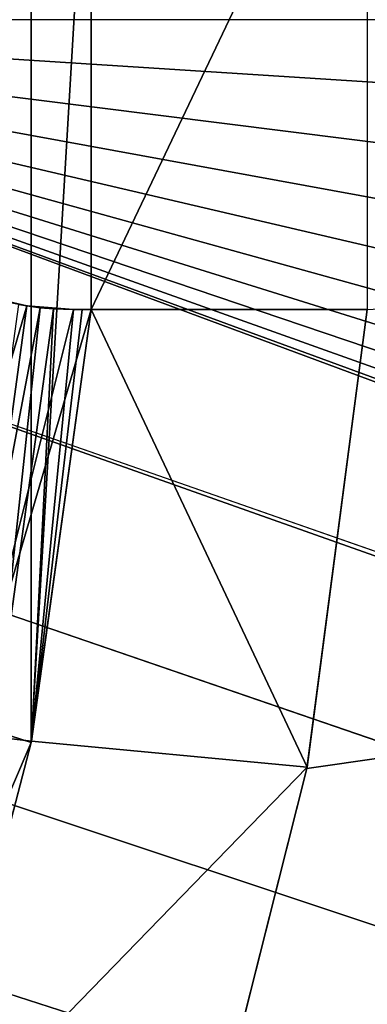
# Model space of a CAD drawing. Header units: millimetres. Extents: x -147 to 148, y -145 to 204.
# Tile 290 of 571: x 25.03 to 27.43, y -6.79 to 0. Entities that reach past the tile are written whole.
import ezdxf

# ---------------------------------------------------------------- set-up
doc = ezdxf.new("R2010")
doc.units = ezdxf.units.MM
doc.header["$LTSCALE"] = 26.699852
for name, color, linetype in [('1896', 7, 'CONTINUOUS'), ('1905', 7, 'CONTINUOUS'), ('1912', 7, 'CONTINUOUS'), ('1913', 7, 'CONTINUOUS'), ('1918', 7, 'CONTINUOUS'), ('1921', 7, 'CONTINUOUS'), ('1924', 7, 'CONTINUOUS'), ('1925', 7, 'CONTINUOUS')]:
    doc.layers.add(name, color=color, linetype=linetype)

msp = doc.modelspace()

# ---------------------------------------------------------------- linework, layer by layer
at = {"layer": '1896', "color": 7, "linetype": 'CONTINUOUS', "true_color": 0xd8d8d8}
for points in [[(20.75, 0, 26.9), (20.7086, -1.3008, 26.9), (81.4515, -22.5327, 26.9), (20.75, 0, 26.9)], [(65.9, 0, 26.9), (20.75, 0, 26.9), (66.0767, -2.9065, 26.9), (65.9, 0, 26.9)], [(66.0767, -2.9065, 26.9), (20.75, 0, 26.9), (66.6, -5.7646, 26.9), (66.0767, -2.9065, 26.9)], [(66.6, -5.7646, 26.9), (20.75, 0, 26.9), (67.4673, -8.5485, 26.9), (66.6, -5.7646, 26.9)], [(67.4673, -8.5485, 26.9), (20.75, 0, 26.9), (68.661, -11.1989, 26.9), (67.4673, -8.5485, 26.9)], [(68.661, -11.1989, 26.9), (20.75, 0, 26.9), (70.1651, -13.6888, 26.9), (68.661, -11.1989, 26.9)], [(70.1651, -13.6888, 26.9), (20.75, 0, 26.9), (71.963, -15.9827, 26.9), (70.1651, -13.6888, 26.9)], [(71.963, -15.9827, 26.9), (20.75, 0, 26.9), (74.0173, -18.037, 26.9), (71.963, -15.9827, 26.9)], [(74.0173, -18.037, 26.9), (20.75, 0, 26.9), (76.3112, -19.8349, 26.9), (74.0173, -18.037, 26.9)], [(76.3112, -19.8349, 26.9), (20.75, 0, 26.9), (78.8011, -21.339, 26.9), (76.3112, -19.8349, 26.9)], [(78.8011, -21.339, 26.9), (20.75, 0, 26.9), (81.4515, -22.5327, 26.9), (78.8011, -21.339, 26.9)], [(20.7086, -1.3008, 26.9), (20.5856, -2.6023, 26.9), (145.5, -45.5, 26.9), (20.7086, -1.3008, 26.9)], [(81.4515, -22.5327, 26.9), (20.7086, -1.3008, 26.9), (145.5, -45.5, 26.9), (81.4515, -22.5327, 26.9)], [(20.5856, -2.6023, 26.9), (20.3823, -3.8891, 26.9), (145.5, -45.5, 26.9), (20.5856, -2.6023, 26.9)], [(20.3823, -3.8891, 26.9), (20.0982, -5.1579, 26.9), (145.5, -45.5, 26.9), (20.3823, -3.8891, 26.9)], [(20.0982, -5.1579, 26.9), (19.7334, -6.4131, 26.9), (145.5, -45.5, 26.9), (20.0982, -5.1579, 26.9)], [(19.7334, -6.4131, 26.9), (19.2922, -7.6401, 26.9), (145.5, -45.5, 26.9), (19.7334, -6.4131, 26.9)]]:
    msp.add_3dface(points, dxfattribs=at)
at = {"layer": '1905', "color": 7, "linetype": 'CONTINUOUS', "true_color": 0xd8d8d8}
for points in [[(24.3537, 7.8885, 25.9), (25.1094, 4.9872, 25.9), (24.3537, -7.8885, 25.9), (24.3537, 7.8885, 25.9)], [(24.3537, -7.8885, 25.9), (25.1094, 4.9872, 25.9), (25.1094, -4.9872, 25.9), (24.3537, -7.8885, 25.9)], [(25.1094, 4.9872, 25.9), (25.5218, 2, 25.9), (25.1094, -4.9872, 25.9), (25.1094, 4.9872, 25.9)], [(25.1094, -4.9872, 25.9), (25.5218, 2, 25.9), (25.5218, -2, 25.9), (25.1094, -4.9872, 25.9)], [(27.4272, 2, 25.9), (27.4272, -2, 25.9), (25.5218, -2, 25.9), (27.4272, 2, 25.9)], [(25.5218, 2, 25.9), (27.4272, 2, 25.9), (25.5218, -2, 25.9), (25.5218, 2, 25.9)], [(12.1048, -24.6916, 25.9), (14.8736, -23.1303, 25.9), (63, 0, 25.9), (12.1048, -24.6916, 25.9)], [(63.1841, -3.1434, 25.9), (12.1048, -24.6916, 25.9), (63, 0, 25.9), (63.1841, -3.1434, 25.9)], [(14.8736, -23.1303, 25.9), (17.4512, -21.2528, 25.9), (63, 0, 25.9), (14.8736, -23.1303, 25.9)], [(17.4512, -21.2528, 25.9), (19.7863, -19.0974, 25.9), (63, 0, 25.9), (17.4512, -21.2528, 25.9)], [(19.7863, -19.0974, 25.9), (21.8625, -16.6818, 25.9), (63, 0, 25.9), (19.7863, -19.0974, 25.9)], [(21.8625, -16.6818, 25.9), (23.6432, -14.0429, 25.9), (63, 0, 25.9), (21.8625, -16.6818, 25.9)], [(23.6432, -14.0429, 25.9), (25.1061, -11.2212, 25.9), (63, 0, 25.9), (23.6432, -14.0429, 25.9)], [(25.1061, -11.2212, 25.9), (26.2363, -8.2392, 25.9), (63, 0, 25.9), (25.1061, -11.2212, 25.9)], [(26.2363, -8.2392, 25.9), (27.0098, -5.1661, 25.9), (63, 0, 25.9), (26.2363, -8.2392, 25.9)], [(27.0098, -5.1661, 25.9), (27.4272, -2, 25.9), (63, 0, 25.9), (27.0098, -5.1661, 25.9)], [(63.7276, -6.224, 25.9), (12.1048, -24.6916, 25.9), (63.1841, -3.1434, 25.9), (63.7276, -6.224, 25.9)], [(9.171, -25.9257, 25.9), (12.1048, -24.6916, 25.9), (63.7276, -6.224, 25.9), (9.171, -25.9257, 25.9)], [(64.6292, -9.2366, 25.9), (9.171, -25.9257, 25.9), (63.7276, -6.224, 25.9), (64.6292, -9.2366, 25.9)]]:
    msp.add_3dface(points, dxfattribs=at)
at = {"layer": '1912', "color": 7, "linetype": 'CONTINUOUS', "true_color": 0xd8d8d8}
for points in [[(27.4272, -2, 25.9), (27.0098, -5.1661, 25.9), (27.4272, -2, 24.9), (27.4272, -2, 25.9)], [(27.4272, -2, 24.9), (27.0098, -5.1661, 25.9), (27.0122, -5.1563, 24.9), (27.4272, -2, 24.9)], [(27.0122, -5.1563, 24.9), (27.0098, -5.1661, 25.9), (26.236, -8.2411, 24.9), (27.0122, -5.1563, 24.9)], [(27.0098, -5.1661, 25.9), (26.2363, -8.2392, 25.9), (26.236, -8.2411, 24.9), (27.0098, -5.1661, 25.9)]]:
    msp.add_3dface(points, dxfattribs=at)
at = {"layer": '1913', "color": 7, "linetype": 'CONTINUOUS', "true_color": 0xd8d8d8}
for points in [[(25.5218, -2, 24.9), (27.0122, -5.1563, 24.9), (25.1117, -4.977, 24.9), (25.5218, -2, 24.9)], [(27.4272, -2, 24.9), (27.0122, -5.1563, 24.9), (25.5218, -2, 24.9), (27.4272, -2, 24.9)], [(25.1117, -4.977, 24.9), (27.0122, -5.1563, 24.9), (24.3524, -7.8933, 24.9), (25.1117, -4.977, 24.9)], [(27.0122, -5.1563, 24.9), (26.236, -8.2411, 24.9), (24.3524, -7.8933, 24.9), (27.0122, -5.1563, 24.9)]]:
    msp.add_3dface(points, dxfattribs=at)
at = {"layer": '1918', "color": 7, "linetype": 'CONTINUOUS', "true_color": 0xd8d8d8}
for points in [[(25.0235, -1.9642, 24.7663), (25.1714, -1.9869, 24.8366), (24.6197, -4.8902, 24.7664), (25.0235, -1.9642, 24.7663)], [(25.1714, -1.9869, 24.8366), (24.8545, -4.9477, 24.8662), (24.6197, -4.8902, 24.7664), (25.1714, -1.9869, 24.8366)], [(25.2633, -1.9953, 24.8661), (24.8545, -4.9477, 24.8662), (25.1714, -1.9869, 24.8366), (25.2633, -1.9953, 24.8661)], [(25.2633, -1.9953, 24.8661), (25.1117, -4.977, 24.9), (24.8545, -4.9477, 24.8662), (25.2633, -1.9953, 24.8661)], [(25.4, -2, 24.8926), (25.1117, -4.977, 24.9), (25.2633, -1.9953, 24.8661), (25.4, -2, 24.8926)], [(25.5218, -2, 24.9), (25.1117, -4.977, 24.9), (25.4608, -2, 24.8982), (25.5218, -2, 24.9)], [(25.4608, -2, 24.8982), (25.1117, -4.977, 24.9), (25.4, -2, 24.8926), (25.4608, -2, 24.8982)], [(25.1117, -4.977, 24.9), (24.3524, -7.8933, 24.9), (24.8545, -4.9477, 24.8662), (25.1117, -4.977, 24.9)]]:
    msp.add_3dface(points, dxfattribs=at)
at = {"layer": '1921', "color": 7, "linetype": 'CONTINUOUS', "true_color": 0xd8d8d8}
for points in [[(24.2851, -4.6899, 25.7027), (25.0802, -1.9743, 25.8506), (24.8284, -1.9166, 25.7741), (24.2851, -4.6899, 25.7027)], [(24.6849, -4.8514, 25.8504), (25.0802, -1.9743, 25.8506), (24.2851, -4.6899, 25.7027), (24.6849, -4.8514, 25.8504)], [(25.0802, -1.9743, 25.8506), (24.6849, -4.8514, 25.8504), (25.4, -2, 25.8963), (25.0802, -1.9743, 25.8506)], [(25.1094, -4.9872, 25.9), (25.5218, -2, 25.9), (24.6849, -4.8514, 25.8504), (25.1094, -4.9872, 25.9)], [(24.6849, -4.8514, 25.8504), (25.5218, -2, 25.9), (25.4, -2, 25.8963), (24.6849, -4.8514, 25.8504)], [(25.4, -2, 25.8963), (25.5218, -2, 25.9), (25.4609, -2, 25.8991), (25.4, -2, 25.8963)], [(23.9607, -7.6659, 25.8504), (25.1094, -4.9872, 25.9), (24.6849, -4.8514, 25.8504), (23.9607, -7.6659, 25.8504)], [(24.3537, -7.8885, 25.9), (25.1094, -4.9872, 25.9), (23.9607, -7.6659, 25.8504), (24.3537, -7.8885, 25.9)]]:
    msp.add_3dface(points, dxfattribs=at)
at = {"layer": '1924', "color": 7, "linetype": 'CONTINUOUS', "true_color": 0xd8d8d8}
for points in [[(25.4608, -2, 24.8982), (25.4, -2, 24.8926), (25.4609, -2, 25.8991), (25.4608, -2, 24.8982)], [(25.4, -2, 24.8926), (25.4, -2, 25.8963), (25.4609, -2, 25.8991), (25.4, -2, 24.8926)], [(25.5218, -2, 25.9), (25.5218, -2, 24.9), (25.4608, -2, 24.8982), (25.5218, -2, 25.9)], [(25.5218, -2, 25.9), (25.4608, -2, 24.8982), (25.4609, -2, 25.8991), (25.5218, -2, 25.9)], [(25.5218, -2, 25.9), (27.4272, -2, 25.9), (25.5218, -2, 24.9), (25.5218, -2, 25.9)], [(27.4272, -2, 25.9), (27.4272, -2, 24.9), (25.5218, -2, 24.9), (27.4272, -2, 25.9)]]:
    msp.add_3dface(points, dxfattribs=at)
at = {"layer": '1925', "color": 7, "linetype": 'CONTINUOUS', "true_color": 0xd8d8d8}
for points in [[(25.0802, -1.9743, 25.8506), (24.9641, -1.9519, 24.7287), (24.8284, -1.9166, 25.7741), (25.0802, -1.9743, 25.8506)], [(25.0235, -1.9642, 24.7663), (24.9641, -1.9519, 24.7287), (25.0802, -1.9743, 25.8506), (25.0235, -1.9642, 24.7663)], [(25.1714, -1.9869, 24.8366), (25.0235, -1.9642, 24.7663), (25.0802, -1.9743, 25.8506), (25.1714, -1.9869, 24.8366)], [(25.1714, -1.9869, 24.8366), (25.0802, -1.9743, 25.8506), (25.4, -2, 25.8963), (25.1714, -1.9869, 24.8366)], [(25.2633, -1.9953, 24.8661), (25.1714, -1.9869, 24.8366), (25.4, -2, 25.8963), (25.2633, -1.9953, 24.8661)], [(25.4, -2, 24.8926), (25.2633, -1.9953, 24.8661), (25.4, -2, 25.8963), (25.4, -2, 24.8926)]]:
    msp.add_3dface(points, dxfattribs=at)

doc.saveas('drawing.dxf')
